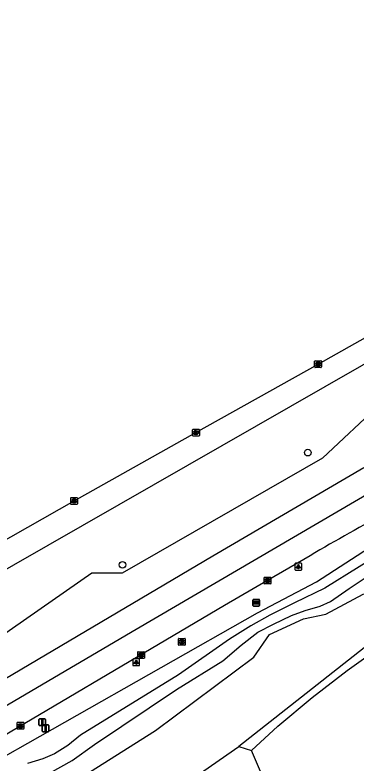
# Model space of a CAD drawing. Extents: x 162880 to 165536, y 384011 to 385179.
# Drawn here: x 163553.3 to 163603.5, y 384589.8 to 384699.9 of the extents above; entities that cross this region are included whole.
import ezdxf

# ---------------------------------------------------------------- set-up
doc = ezdxf.new("R2010")
doc.units = 0
for name, color, linetype in [('IMGEO_Berm_groen', 7, 'Continuous'), ('IMGEO_Boom', 7, 'Continuous'), ('IMGEO_Grasland_agrarisch', 7, 'Continuous'), ('IMGEO_Groenvoorziening', 7, 'Continuous'), ('IMGEO_Informatiebord', 7, 'Continuous'), ('IMGEO_Kolk', 7, 'Continuous'), ('IMGEO_Lichtpunt', 7, 'Continuous'), ('IMGEO_Rijbaan_regionaal_gesloten', 7, 'Continuous'), ('IMGEO_Rioolput', 7, 'Continuous'), ('IMGEO_Verkeersbordpaal', 7, 'Continuous'), ('IMGEO_Waterloop', 7, 'Continuous')]:
    doc.layers.add(name, color=color, linetype=linetype)

msp = doc.modelspace()

# ---------------------------------------------------------------- linework, layer by layer
at = {"layer": 'IMGEO_Berm_groen'}
msp.add_lwpolyline([(163489.38, 384582.36), (163520.67, 384600.07), (163532.64, 384607.06), (163548.08, 384616.08), (163619.51, 384657), (163621.14, 384653.38), (163616, 384648.15), (163607.16, 384642.74), (163598.58, 384634.69), (163569.11, 384617.76), (163564.61, 384617.78), (163539.14, 384600), (163510.29, 384581.32)], dxfattribs=at)
at = {"layer": 'IMGEO_Boom'}
for centre in [(163596.42, 384635.5), (163569.15, 384619)]:
    msp.add_circle(centre, 0.489, dxfattribs=at)
at = {"layer": 'IMGEO_Grasland_agrarisch'}
for points in [[(163588.13, 384591.71), (163591.98, 384595.28), (163597.02, 384599.46), (163602.21, 384603.46), (163607.52, 384607.29), (163612.71, 384611.04), (163617.95, 384614.72), (163623.22, 384618.36), (163627.83, 384621.66), (163632.55, 384624.8), (163637.37, 384627.78), (163642.67, 384630.91), (163648.01, 384633.96), (163653.4, 384636.94), (163653.29, 384637.61)], [(163558.53, 384576.69), (163576.61, 384585.58), (163586.27, 384592.26)], [(163586.27, 384592.26), (163588.13, 384591.71)], [(163594.09, 384577.71), (163588.13, 384591.71)]]:
    msp.add_lwpolyline(points, dxfattribs=at)
at = {"layer": 'IMGEO_Groenvoorziening'}
for points in [[(163409.01, 384506.58), (163425.59, 384516.6), (163474.87, 384545.83), (163522.58, 384573.64), (163545.3, 384587.12), (163546.42, 384587.79), (163589, 384611.92), (163597.67, 384616.48), (163610.63, 384624.89), (163616.77, 384627.58), (163623.19, 384631.87), (163636.16, 384637.2), (163638.48, 384638.6)], [(163653.29, 384637.61), (163647.67, 384634.95), (163642.16, 384632.05), (163636.77, 384628.93), (163631.97, 384625.79), (163627.18, 384622.62), (163622.41, 384619.42), (163617.35, 384615.7), (163612.22, 384612.09), (163607.02, 384608.58), (163600.07, 384603.18), (163593.15, 384597.74), (163586.27, 384592.26)], [(163553.89, 384581.77), (163556.86, 384583.77), (163573.99, 384594.64), (163588.44, 384605.42), (163590.75, 384608.75), (163595.79, 384611.03), (163599.07, 384611.73), (163604.53, 384614.7), (163607.47, 384614.91), (163620.29, 384622.92), (163639.98, 384634.63)]]:
    msp.add_lwpolyline(points, dxfattribs=at)
at = {"layer": 'IMGEO_Informatiebord'}
for p, q in [((163588.43, 384613.92), (163589.22, 384613.92)), ((163589.22, 384613.92), (163588.43, 384613.92)), ((163588.33, 384613.02), (163588.33, 384613.82)), ((163588.33, 384613.82), (163588.33, 384613.02)), ((163589.22, 384612.92), (163588.43, 384612.92)), ((163588.43, 384612.92), (163589.22, 384612.92)), ((163589.32, 384613.82), (163589.32, 384613.02)), ((163589.32, 384613.02), (163589.32, 384613.82))]:
    msp.add_line(p, q, dxfattribs=at)
for points in [[(163588.44, 384613.65), (163589.22, 384613.65), (163589.22, 384613.19), (163588.44, 384613.19), (163588.44, 384613.65)], [(163588.5, 384613.59), (163588.5, 384613.25), (163588.78, 384613.25), (163588.78, 384613.46), (163588.88, 384613.46), (163588.88, 384613.25), (163589.16, 384613.25), (163589.16, 384613.59), (163588.88, 384613.59), (163588.88, 384613.5), (163588.78, 384613.5), (163588.78, 384613.59), (163588.5, 384613.59)]]:
    msp.add_lwpolyline(points, dxfattribs=at)
for centre, start, end in [((163588.43, 384613.82), 90, 180), ((163588.43, 384613.82), 90, 180), ((163589.22, 384613.82), 0, 90), ((163589.22, 384613.82), 360, 90), ((163588.43, 384613.02), 180, 270), ((163588.43, 384613.02), 180, 270), ((163589.22, 384613.02), 270, 0), ((163589.22, 384613.02), 270, 0)]:
    msp.add_arc(centre, 0.1, start, end, dxfattribs=at)
at = {"layer": 'IMGEO_Kolk'}
for p, q in [((163597.41, 384648.1), (163597.41, 384648.95)), ((163597.48, 384649.02), (163598.34, 384649.02)), ((163598.34, 384648.02), (163597.48, 384648.02)), ((163597.92, 384648.24), (163597.89, 384648.24)), ((163597.9, 384648.8), (163597.92, 384648.8)), ((163598.41, 384648.95), (163598.41, 384648.1)), ((163579.45, 384638.01), (163579.45, 384638.87)), ((163579.52, 384638.94), (163580.38, 384638.94)), ((163579.94, 384638.72), (163579.96, 384638.72)), ((163579.96, 384638.16), (163579.94, 384638.16)), ((163580.45, 384638.87), (163580.45, 384638.01)), ((163580.38, 384637.94), (163579.52, 384637.94)), ((163561.52, 384627.96), (163561.52, 384628.81)), ((163561.59, 384628.89), (163562.45, 384628.89)), ((163562.01, 384628.67), (163562.03, 384628.67)), ((163562.52, 384628.81), (163562.52, 384627.96)), ((163562.45, 384627.89), (163561.59, 384627.89)), ((163562.03, 384628.11), (163562, 384628.11)), ((163590.05, 384617.18), (163590.9, 384617.18)), ((163589.97, 384616.25), (163589.97, 384617.1)), ((163590.9, 384616.18), (163590.05, 384616.18)), ((163590.46, 384616.96), (163590.49, 384616.96)), ((163590.48, 384616.4), (163590.46, 384616.4)), ((163590.97, 384617.1), (163590.97, 384616.25)), ((163571.45, 384606.22), (163572.31, 384606.22)), ((163571.38, 384605.29), (163571.38, 384606.15)), ((163572.31, 384605.22), (163571.45, 384605.22)), ((163571.89, 384605.44), (163571.86, 384605.44)), ((163571.87, 384606), (163571.89, 384606)), ((163572.38, 384606.15), (163572.38, 384605.29)), ((163553.64, 384594.91), (163553.64, 384595.76)), ((163553.72, 384595.83), (163554.57, 384595.83)), ((163554.13, 384595.61), (163554.16, 384595.61)), ((163554.64, 384595.76), (163554.64, 384594.91)), ((163554.57, 384594.83), (163553.72, 384594.83)), ((163554.15, 384595.05), (163554.13, 384595.05))]:
    msp.add_line(p, q, dxfattribs=at)
for points in [[(163597.41, 384648.1), (163597.41, 384648.95)], [(163597.48, 384649.02), (163598.34, 384649.02)], [(163598.34, 384648.02), (163597.48, 384648.02)], [(163597.73, 384648.72), (163597.85, 384648.72), (163597.85, 384648.57), (163597.98, 384648.72), (163598.15, 384648.72), (163598, 384648.57), (163598.15, 384648.32), (163598, 384648.32), (163597.92, 384648.49), (163597.85, 384648.42), (163597.85, 384648.32), (163597.73, 384648.32), (163597.73, 384648.72)], [(163598.41, 384648.95), (163598.41, 384648.1)], [(163579.45, 384638.01), (163579.45, 384638.87)], [(163579.52, 384638.94), (163580.38, 384638.94)], [(163579.77, 384638.64), (163579.89, 384638.64), (163579.89, 384638.49), (163580.02, 384638.64), (163580.19, 384638.64), (163580.04, 384638.49), (163580.19, 384638.24), (163580.04, 384638.24), (163579.96, 384638.4), (163579.89, 384638.34), (163579.89, 384638.24), (163579.77, 384638.24), (163579.77, 384638.64)], [(163580.45, 384638.87), (163580.45, 384638.01)], [(163580.38, 384637.94), (163579.52, 384637.94)], [(163561.52, 384627.96), (163561.52, 384628.81)], [(163561.59, 384628.89), (163562.45, 384628.89)], [(163561.84, 384628.59), (163561.96, 384628.59), (163561.96, 384628.44), (163562.09, 384628.59), (163562.26, 384628.59), (163562.11, 384628.44), (163562.26, 384628.19), (163562.11, 384628.19), (163562.03, 384628.35), (163561.96, 384628.29), (163561.96, 384628.19), (163561.84, 384628.19), (163561.84, 384628.59)], [(163562.52, 384628.81), (163562.52, 384627.96)], [(163562.45, 384627.89), (163561.59, 384627.89)], [(163590.05, 384617.18), (163590.9, 384617.18)], [(163589.97, 384616.25), (163589.97, 384617.1)], [(163590.9, 384616.18), (163590.05, 384616.18)], [(163590.29, 384616.88), (163590.42, 384616.88), (163590.42, 384616.72), (163590.55, 384616.88), (163590.71, 384616.88), (163590.57, 384616.73), (163590.72, 384616.48), (163590.57, 384616.48), (163590.48, 384616.64), (163590.42, 384616.57), (163590.42, 384616.48), (163590.29, 384616.48), (163590.29, 384616.88)], [(163590.97, 384617.1), (163590.97, 384616.25)], [(163571.45, 384606.22), (163572.31, 384606.22)], [(163571.38, 384605.29), (163571.38, 384606.15)], [(163572.31, 384605.22), (163571.45, 384605.22)], [(163571.7, 384605.92), (163571.82, 384605.92), (163571.82, 384605.77), (163571.95, 384605.92), (163572.12, 384605.92), (163571.97, 384605.77), (163572.12, 384605.52), (163571.97, 384605.52), (163571.89, 384605.68), (163571.82, 384605.62), (163571.82, 384605.52), (163571.7, 384605.52), (163571.7, 384605.92)], [(163572.38, 384606.15), (163572.38, 384605.29)], [(163553.64, 384594.91), (163553.64, 384595.76)], [(163553.72, 384595.83), (163554.57, 384595.83)], [(163553.96, 384595.53), (163554.09, 384595.53), (163554.09, 384595.38), (163554.22, 384595.53), (163554.38, 384595.53), (163554.24, 384595.38), (163554.39, 384595.13), (163554.24, 384595.13), (163554.15, 384595.3), (163554.09, 384595.23), (163554.09, 384595.13), (163553.96, 384595.13), (163553.96, 384595.53)], [(163554.64, 384595.76), (163554.64, 384594.91)], [(163554.57, 384594.83), (163553.72, 384594.83)]]:
    msp.add_lwpolyline(points, dxfattribs=at)
for centre, start, end in [((163597.49, 384648.95), 91.552, 178.448), ((163597.49, 384648.95), 91.552, 178.448), ((163597.49, 384648.1), 181.552, 268.448), ((163597.49, 384648.1), 181.552, 268.448), ((163598.33, 384648.95), 1.552, 88.448), ((163598.33, 384648.95), 1.552, 88.448), ((163598.33, 384648.1), 271.552, 358.448), ((163598.33, 384648.1), 271.552, 358.448), ((163579.53, 384638.86), 91.552, 178.448), ((163579.53, 384638.86), 91.552, 178.448), ((163580.37, 384638.86), 1.552, 88.448), ((163580.37, 384638.86), 1.552, 88.448), ((163579.53, 384638.02), 181.552, 268.448), ((163579.53, 384638.02), 181.552, 268.448), ((163580.37, 384638.02), 271.552, 358.448), ((163580.37, 384638.02), 271.552, 358.448), ((163561.59, 384628.81), 91.552, 178.448), ((163561.59, 384628.81), 91.552, 178.448), ((163562.44, 384628.81), 1.552, 88.448), ((163562.44, 384628.81), 1.552, 88.448), ((163561.59, 384627.96), 181.552, 268.448), ((163561.59, 384627.96), 181.552, 268.448), ((163562.44, 384627.96), 271.552, 358.448), ((163562.44, 384627.96), 271.552, 358.448), ((163590.05, 384617.1), 91.552, 178.448), ((163590.05, 384617.1), 91.552, 178.448), ((163590.9, 384617.1), 1.552, 88.448), ((163590.9, 384617.1), 1.552, 88.448), ((163590.05, 384616.25), 181.552, 268.448), ((163590.05, 384616.25), 181.552, 268.448), ((163590.9, 384616.25), 271.552, 358.448), ((163590.9, 384616.25), 271.552, 358.448), ((163571.45, 384606.14), 91.552, 178.448), ((163571.45, 384606.14), 91.552, 178.448), ((163572.3, 384606.14), 1.552, 88.448), ((163572.3, 384606.14), 1.552, 88.448), ((163571.45, 384605.3), 181.552, 268.448), ((163571.45, 384605.3), 181.552, 268.448), ((163572.3, 384605.3), 271.552, 358.448), ((163572.3, 384605.3), 271.552, 358.448), ((163553.72, 384595.76), 91.552, 178.448), ((163553.72, 384595.76), 91.552, 178.448), ((163554.57, 384595.76), 1.552, 88.448), ((163554.57, 384595.76), 1.552, 88.448), ((163553.72, 384594.91), 181.552, 268.448), ((163553.72, 384594.91), 181.552, 268.448), ((163554.57, 384594.91), 271.552, 358.448), ((163554.57, 384594.91), 271.552, 358.448)]:
    msp.add_arc(centre, 0.0765, start, end, dxfattribs=at)
for centre, major_axis, ratio, start_param, end_param in [((163597.9, 384648.52), (-0.387, 0.002), 0.722429, 4.712389, 7.853982), ((163597.92, 384648.52), (-0.39, 0.002), 0.717154, 1.570796, 4.712389), ((163579.94, 384638.44), (-0.387, 0.002), 0.722429, 4.712389, 7.853982), ((163579.96, 384638.44), (-0.39, 0.002), 0.717154, 1.570796, 4.712389), ((163562.01, 384628.39), (-0.387, 0.002), 0.722429, 4.712389, 7.853982), ((163562.03, 384628.39), (-0.39, 0.002), 0.717154, 1.570796, 4.712389), ((163590.46, 384616.68), (-0.387, 0.002), 0.722429, 4.712389, 7.853982), ((163590.48, 384616.68), (-0.39, 0.002), 0.717154, 1.570796, 4.712389), ((163571.87, 384605.72), (-0.387, 0.002), 0.722429, 4.712389, 7.853982), ((163571.89, 384605.72), (-0.39, 0.002), 0.717154, 1.570796, 4.712389), ((163554.13, 384595.33), (-0.387, 0.002), 0.722429, 4.712389, 7.853982), ((163554.15, 384595.33), (-0.39, 0.002), 0.717154, 1.570796, 4.712389)]:
    msp.add_ellipse(centre, major_axis=major_axis, ratio=ratio, start_param=start_param, end_param=end_param, dxfattribs=at)
at = {"layer": 'IMGEO_Lichtpunt'}
for p, q in [((163594.51, 384619.13), (163594.51, 384618.32)), ((163594.51, 384619.13), (163594.51, 384618.32)), ((163595.42, 384619.22), (163594.61, 384619.22)), ((163595.42, 384619.22), (163594.61, 384619.22)), ((163595.51, 384618.32), (163595.51, 384619.13)), ((163595.51, 384618.32), (163595.51, 384619.13)), ((163594.61, 384618.23), (163595.42, 384618.23)), ((163594.61, 384618.23), (163595.42, 384618.23)), ((163570.66, 384605.07), (163570.66, 384604.26)), ((163570.66, 384605.07), (163570.66, 384604.26)), ((163571.56, 384605.17), (163570.75, 384605.17)), ((163571.56, 384605.17), (163570.75, 384605.17)), ((163571.65, 384604.26), (163571.65, 384605.07)), ((163571.65, 384604.26), (163571.65, 384605.07)), ((163570.75, 384604.17), (163571.56, 384604.17)), ((163570.75, 384604.17), (163571.56, 384604.17))]:
    msp.add_line(p, q, dxfattribs=at)
for points in [[(163594.89, 384618.79), (163594.93, 384618.76), (163594.74, 384618.5), (163594.7, 384618.53), (163594.89, 384618.79)], [(163594.99, 384618.74), (163595.04, 384618.74), (163595.04, 384618.42), (163594.99, 384618.42), (163594.99, 384618.74)], [(163595.1, 384618.76), (163595.14, 384618.79), (163595.32, 384618.53), (163595.29, 384618.5), (163595.1, 384618.76)], [(163571.03, 384604.73), (163571.07, 384604.71), (163570.88, 384604.44), (163570.84, 384604.47), (163571.03, 384604.73)], [(163571.13, 384604.69), (163571.18, 384604.69), (163571.18, 384604.36), (163571.13, 384604.36), (163571.13, 384604.69)], [(163571.24, 384604.71), (163571.28, 384604.73), (163571.47, 384604.47), (163571.43, 384604.44), (163571.24, 384604.71)]]:
    msp.add_lwpolyline(points, dxfattribs=at)
for centre in [(163595.01, 384618.93), (163571.16, 384604.87)]:
    msp.add_circle(centre, 0.0994, dxfattribs=at)
for centre, start, end in [((163594.61, 384619.13), 90, 180), ((163594.61, 384619.13), 90, 180), ((163594.61, 384618.32), 180, 270), ((163594.61, 384618.32), 180, 270), ((163595.42, 384619.13), 0, 90), ((163595.42, 384619.13), 0, 90), ((163595.42, 384618.32), 270, 0), ((163595.42, 384618.32), 270, 360), ((163570.75, 384605.07), 90, 180), ((163570.75, 384605.07), 90, 180), ((163571.56, 384605.07), 0, 90), ((163571.56, 384605.07), 0, 90), ((163570.75, 384604.26), 180, 270), ((163570.75, 384604.26), 180, 270), ((163571.56, 384604.26), 270, 0), ((163571.56, 384604.26), 270, 360)]:
    msp.add_arc(centre, 0.0946, start, end, dxfattribs=at)
at = {"layer": 'IMGEO_Rijbaan_regionaal_gesloten'}
for points in [[(163480.31, 384582.09), (163500, 384593.26), (163512.63, 384600.42), (163529.66, 384610.1), (163530.43, 384610.54), (163545.84, 384619.24), (163562.02, 384628.39), (163579.95, 384638.44), (163597.91, 384648.53), (163614.1, 384657.62), (163630.3, 384666.69), (163648.28, 384676.74), (163666.27, 384686.81), (163684.21, 384696.82), (163689.66, 384699.88)], [(163353.26, 384484.91), (163378.88, 384500), (163500, 384571.65), (163511.91, 384578.65), (163540.1, 384595.31), (163582.45, 384620.32), (163604.63, 384633.3)], [(163354.96, 384482.04), (163363.33, 384486.97), (163419.49, 384520.12), (163485.37, 384558.99), (163543.49, 384593.29), (163571.15, 384609.52), (163606.44, 384630.17)], [(163596.73, 384620.34), (163590.47, 384616.68), (163584.15, 384613.03), (163543.93, 384589.28), (163500, 384563.33), (163392.79, 384500), (163356.89, 384478.81)]]:
    msp.add_lwpolyline(points, dxfattribs=at)
msp.add_arc((163759.17, 384344.62), 320.01, 118.1181, 120.5047, dxfattribs=at)
at = {"layer": 'IMGEO_Rioolput'}
for p, q in [((163577.37, 384607.24), (163577.37, 384608.09)), ((163577.44, 384608.17), (163578.29, 384608.17)), ((163577.88, 384607.39), (163577.85, 384607.39)), ((163577.86, 384607.95), (163577.88, 384607.95)), ((163578.37, 384608.09), (163578.37, 384607.24)), ((163578.29, 384607.17), (163577.44, 384607.17))]:
    msp.add_line(p, q, dxfattribs=at)
for points in [[(163577.37, 384607.24), (163577.37, 384608.09)], [(163577.44, 384608.17), (163578.29, 384608.17)], [(163577.96, 384607.86), (163577.7, 384607.87), (163577.7, 384607.47)], [(163577.7, 384607.47), (163577.83, 384607.47), (163577.83, 384607.63), (163577.84, 384607.63)], [(163577.88, 384607.79), (163577.83, 384607.79), (163577.83, 384607.7)], [(163577.83, 384607.7), (163577.88, 384607.7)], [(163577.89, 384607.6), (163577.96, 384607.47), (163578.1, 384607.47), (163578.03, 384607.59)], [(163578.37, 384608.09), (163578.37, 384607.24)], [(163578.29, 384607.17), (163577.44, 384607.17)]]:
    msp.add_lwpolyline(points, dxfattribs=at)
for centre, radius, start, end in [((163577.44, 384608.09), 0.0765, 91.552, 178.448), ((163577.44, 384608.09), 0.0765, 91.552, 178.448), ((163577.84, 384607.58), 0.0533, 26.0293, 88.6989), ((163577.89, 384607.69), 0.0964, 77.0061, 93.1865), ((163577.86, 384607.89), 0.19, 274.7715, 282.9687), ((163577.9, 384607.75), 0.0378, 276.6634, 79.6772), ((163577.96, 384607.75), 0.109, 350.3612, 89.416), ((163577.95, 384607.75), 0.112, 277.5842, 350.9817), ((163577.94, 384607.54), 0.108, 29.5134, 73.7905), ((163578.29, 384608.09), 0.0765, 1.552, 88.448), ((163578.29, 384608.09), 0.0765, 1.552, 88.448), ((163577.44, 384607.24), 0.0765, 181.552, 268.448), ((163577.44, 384607.24), 0.0765, 181.552, 268.448), ((163578.29, 384607.24), 0.0765, 271.552, 358.448), ((163578.29, 384607.24), 0.0765, 271.552, 358.448)]:
    msp.add_arc(centre, radius, start, end, dxfattribs=at)
for centre, major_axis, ratio, start_param, end_param in [((163577.85, 384607.67), (-0.387, 0.002), 0.722429, 4.712389, 7.853982), ((163577.88, 384607.67), (-0.39, 0.002), 0.717154, 1.570796, 4.712389)]:
    msp.add_ellipse(centre, major_axis=major_axis, ratio=ratio, start_param=start_param, end_param=end_param, dxfattribs=at)
at = {"layer": 'IMGEO_Verkeersbordpaal'}
for p, q in [((163556.94, 384596.34), (163557.73, 384596.34)), ((163557.73, 384596.34), (163556.94, 384596.34)), ((163556.84, 384595.44), (163556.84, 384596.24)), ((163556.84, 384596.24), (163556.84, 384595.44)), ((163557.73, 384595.34), (163556.94, 384595.34)), ((163556.94, 384595.34), (163557.73, 384595.34)), ((163557.34, 384594.55), (163557.34, 384595.35)), ((163557.34, 384595.35), (163557.34, 384594.55)), ((163557.44, 384595.45), (163558.23, 384595.45)), ((163558.23, 384595.45), (163557.44, 384595.45)), ((163557.83, 384596.24), (163557.83, 384595.44)), ((163557.83, 384595.44), (163557.83, 384596.24)), ((163558.33, 384595.35), (163558.33, 384594.55)), ((163558.33, 384594.55), (163558.33, 384595.35)), ((163558.23, 384594.45), (163557.44, 384594.45)), ((163557.44, 384594.45), (163558.23, 384594.45))]:
    msp.add_line(p, q, dxfattribs=at)
for points in [[(163557.26, 384596.21), (163557.41, 384596.21), (163557.41, 384595.46), (163557.26, 384595.46), (163557.26, 384596.21)], [(163557.76, 384595.33), (163557.91, 384595.33), (163557.91, 384594.58), (163557.76, 384594.58), (163557.76, 384595.33)]]:
    msp.add_lwpolyline(points, dxfattribs=at)
for centre, start, end in [((163556.94, 384596.24), 90, 180), ((163556.94, 384596.24), 90, 180), ((163557.73, 384596.24), 0, 90), ((163557.73, 384596.24), 360, 90), ((163556.94, 384595.44), 180, 270), ((163556.94, 384595.44), 180, 270), ((163557.44, 384595.35), 90, 180), ((163557.44, 384595.35), 90, 180), ((163557.73, 384595.44), 270, 0), ((163557.73, 384595.44), 270, 0), ((163558.23, 384595.35), 0, 90), ((163558.23, 384595.35), 360, 90), ((163557.44, 384594.55), 180, 270), ((163557.44, 384594.55), 180, 270), ((163558.23, 384594.55), 270, 0), ((163558.23, 384594.55), 270, 0)]:
    msp.add_arc(centre, 0.1, start, end, dxfattribs=at)
at = {"layer": 'IMGEO_Waterloop'}
for points in [[(163638.58, 384637.61), (163636.15, 384636.23), (163631.27, 384634.06), (163626.23, 384631.37), (163623.57, 384629.88), (163618.42, 384626.74), (163615.47, 384624.8), (163611.89, 384623.08), (163608.34, 384621.4), (163603.94, 384618.68), (163598.93, 384615.54), (163594.46, 384613.41), (163590.8, 384611.59), (163588.03, 384610.02), (163584.86, 384608.04), (163577.39, 384602.81), (163562.98, 384593.93), (163561.12, 384592.43), (163559.14, 384591.2), (163557.42, 384590.46), (163555.18, 384589.75)], [(163558.39, 384588.36), (163561.75, 384590.23), (163565, 384592.55), (163577.1, 384600.68), (163583.89, 384604.9), (163586.61, 384607.18), (163589.04, 384609.09), (163591.36, 384610.28), (163594.01, 384611.55), (163596.02, 384612.29), (163598.23, 384612.93), (163599.76, 384613.6), (163602.48, 384615.51), (163605.88, 384617.75), (163608.49, 384619.43), (163611.93, 384620.99), (163616.11, 384623.27), (163621.82, 384626.52), (163625.81, 384628.76), (163632.2, 384631.78), (163638.66, 384634.7), (163639.78, 384635.74), (163640.26, 384636.38)]]:
    msp.add_lwpolyline(points, dxfattribs=at)

doc.saveas('drawing.dxf')
